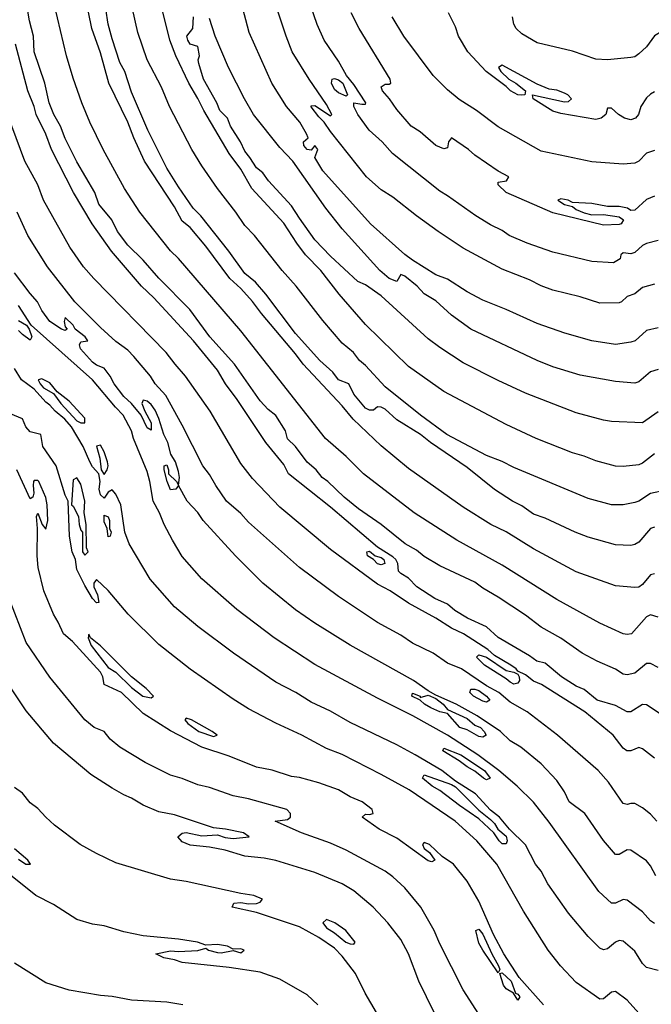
# Model space of a CAD drawing. Header units: metres. Extents: x -46681 to -43747, y -240911 to -237677.
# Tile 378 of 656: x -44272 to -44191, y -240306 to -240180. Entities that reach past the tile are written whole.
import ezdxf

# ---------------------------------------------------------------- set-up
doc = ezdxf.new("R2010")
doc.units = ezdxf.units.M
doc.layers.add('CONTOUR_INDEX', color=1, linetype='Continuous')
doc.layers.add('CONTOUR_INTER', color=3, linetype='Continuous')

msp = doc.modelspace()

# ---------------------------------------------------------------- linework, layer by layer
at = {"layer": 'CONTOUR_INDEX'}
for points, elevation in [([(-44190.6, -240250.83), (-44191.1, -240250.98), (-44192.1, -240252.19), (-44192.6, -240252.54), (-44193.1, -240252.61), (-44195.6, -240252.37), (-44200.6, -240250.6), (-44206.1, -240247.63), (-44209.6, -240245.46), (-44211.55, -240244.52), (-44215.1, -240242.3), (-44222.1, -240237.36), (-44225.6, -240234.46), (-44229.2, -240231.02), (-44230.6, -240229.33), (-44235.59, -240224.02), (-44236.6, -240222.66), (-44240.96, -240217.52), (-44242.1, -240215.96), (-44243.6, -240214.32), (-44245, -240213.02), (-44248.1, -240208.88), (-44250.1, -240206.5), (-44251.1, -240205.69), (-44252.1, -240203.87), (-44255.94, -240198.02), (-44257.31, -240195.02), (-44258.07, -240193.02), (-44260.5, -240188.02), (-44261.6, -240184.13), (-44262.71, -240181.02), (-44263.5, -240177.02)], 100), ([(-44190.1, -240224.68), (-44191.1, -240224.99), (-44192.6, -240226.26), (-44193.1, -240226.43), (-44195.6, -240226.23), (-44200.1, -240225.42), (-44203.6, -240224.33), (-44205.6, -240223.55), (-44214.1, -240219.51), (-44216.6, -240217.73), (-44218.6, -240215.89), (-44220.1, -240214.99), (-44221, -240214.02), (-44222.6, -240212.75), (-44223.11, -240212.52), (-44223.6, -240213.4), (-44224.6, -240213.04), (-44225.77, -240212.02), (-44230.6, -240206.69), (-44232.71, -240204.02), (-44236.93, -240198.02), (-44238.6, -240196.25), (-44241.96, -240192.02), (-44243.14, -240190.02), (-44245.2, -240186.02), (-44246.88, -240182.02), (-44247.6, -240179.76)], 105), ([(-44190.6, -240196.64), (-44191.6, -240196.97), (-44192.6, -240197.99), (-44193.1, -240198.25), (-44194.6, -240198.38), (-44198.6, -240198.1), (-44205.1, -240196.72), (-44210.6, -240193.62), (-44213.4, -240191.52), (-44215.6, -240190.12), (-44217.1, -240188.87), (-44218.93, -240187.02), (-44222.72, -240182.02), (-44224.2, -240179.52)], 110), ([(-44190.3, -240282.52), (-44191.1, -240281.62), (-44192.1, -240280.8), (-44193.1, -240280.25), (-44193.6, -240280.23), (-44194.1, -240280.38), (-44194.6, -240280.25), (-44196.48, -240277.52), (-44197.82, -240276.02), (-44203.02, -240271.52), (-44206.89, -240268.52), (-44209.1, -240267.27), (-44210.52, -240266.02), (-44212.1, -240265.18), (-44215.32, -240263.02), (-44217.1, -240262.3), (-44218.94, -240261.02), (-44221.6, -240259.73), (-44223.1, -240258.7), (-44226.1, -240257.09), (-44231.1, -240253.74), (-44236.08, -240250.02), (-44242.6, -240244.21), (-44243.6, -240243.1), (-44245.42, -240241.52), (-44246.81, -240239.52), (-44247.6, -240238.13), (-44248.48, -240237.02), (-44251.1, -240231.81), (-44253.2, -240228.02), (-44254.56, -240226.52), (-44255.16, -240225.52), (-44257.32, -240223.02), (-44258.1, -240222.22), (-44259.6, -240221.09), (-44261.6, -240219.32), (-44264.86, -240216.02), (-44268.39, -240211.52), (-44270.91, -240207.52), (-44272.28, -240204.52)], 95), ([(-44204.82, -240306.02), (-44207.91, -240302.52), (-44209.9, -240299.52), (-44211.23, -240297.02), (-44213.1, -240292.76), (-44214.6, -240290.18), (-44216.36, -240288.02), (-44217.79, -240287.02), (-44219.41, -240285.52), (-44220.1, -240285.23), (-44220.33, -240285.52), (-44220.1, -240286.02), (-44219.41, -240286.52), (-44218.73, -240287.52), (-44219.1, -240287.72), (-44219.6, -240287.57), (-44223.6, -240284.71), (-44225.88, -240283.52), (-44228.05, -240282.02), (-44227.6, -240281.6), (-44227.1, -240281.67), (-44226.62, -240281.52), (-44226.76, -240281.02), (-44228.04, -240280.02), (-44229.6, -240279.39), (-44231.09, -240278.52), (-44233.6, -240277.6), (-44236.1, -240276.92), (-44237.1, -240276.8), (-44239.6, -240275.99), (-44241.6, -240275.6), (-44245.1, -240274.17), (-44248.6, -240273.05), (-44252.6, -240270.96), (-44256.1, -240268.73), (-44258.88, -240266.02), (-44261.1, -240265.03), (-44261.3, -240264.02), (-44261.6, -240263.43), (-44265.17, -240259.52), (-44266.32, -240258.52), (-44266.99, -240257.02), (-44267.62, -240256.02), (-44268.85, -240253.02), (-44269.58, -240250.02), (-44269.72, -240248.52), (-44269.67, -240245.02), (-44269.78, -240243.52), (-44269.6, -240243.08), (-44269.08, -240244.52), (-44268.6, -240245.14), (-44268.32, -240244.02), (-44268.4, -240242.02), (-44268.6, -240241.05), (-44269.5, -240239.02), (-44269.6, -240238.88), (-44270.1, -240238.9), (-44270.16, -240239.02), (-44270.23, -240239.52), (-44270.12, -240240.52), (-44270.24, -240241.02), (-44270.6, -240241.26), (-44272.3, -240237.52)], 90), ([(-44263.1, -240258.55), (-44263.18, -240259.02), (-44262.78, -240260.02), (-44260.6, -240262.83), (-44259.6, -240263.45), (-44257.6, -240265.4), (-44256.16, -240266.52), (-44255.1, -240266.71), (-44254.78, -240266.52), (-44255.72, -240265.52), (-44257.6, -240264.05), (-44261.6, -240260.05), (-44262.88, -240259.02), (-44263.1, -240258.55)], 90), ([(-44214.23, -240266.02), (-44214.1, -240265.61), (-44213.6, -240265.61), (-44213.1, -240265.8), (-44212.1, -240266.5), (-44211.69, -240267.02), (-44212.1, -240267.27), (-44212.6, -240267.14), (-44213.78, -240266.52), (-44214.23, -240266.02)], 95), ([(-44250.6, -240269.34), (-44250.77, -240269.52), (-44250.41, -240270.02), (-44248.99, -240271.02), (-44247.1, -240271.67), (-44246.63, -240271.52), (-44247.29, -240271.02), (-44249.92, -240269.52), (-44250.6, -240269.34)], 90), ([(-44213.49, -240296.52), (-44213.1, -240296.35), (-44212.6, -240297), (-44211.45, -240299.52), (-44210.56, -240301.02), (-44210.39, -240301.52), (-44210.6, -240301.95), (-44212.6, -240299.05), (-44213.1, -240298.14), (-44213.49, -240296.52)], 90), ([(-44251.02, -240306.02), (-44253.1, -240305.67), (-44257.6, -240305.45), (-44260.1, -240304.97), (-44261.6, -240304.83), (-44265.6, -240304.16), (-44268.6, -240303.22), (-44272.6, -240300.71)], 85), ([(-44210.4, -240302.02), (-44210.1, -240301.95), (-44208.96, -240303.02), (-44208.4, -240304.52), (-44208.1, -240304.68), (-44207.86, -240305.02), (-44208.1, -240305.45), (-44208.67, -240304.52), (-44209.6, -240303.98), (-44209.92, -240303.52), (-44210.4, -240302.02)], 90)]:
    msp.add_lwpolyline(points, dxfattribs=dict(at, elevation=elevation))
at = {"layer": 'CONTOUR_INTER'}
for points, elevation in [([(-44190.1, -240262.85), (-44191.1, -240262.32), (-44191.6, -240262.32), (-44193.1, -240263.56), (-44194.1, -240263.76), (-44194.6, -240263.67), (-44195.6, -240263.03), (-44197.94, -240262.02), (-44199.84, -240261.02), (-44202.6, -240259.1), (-44205.1, -240257.67), (-44207.1, -240256.13), (-44210.6, -240253.83), (-44212.6, -240252.68), (-44213.6, -240251.91), (-44218.1, -240249.83), (-44220.1, -240248.62), (-44221.1, -240247.83), (-44222.54, -240247.02), (-44225.6, -240244.53), (-44228.5, -240242.52), (-44230.35, -240241.02), (-44232.45, -240239.02), (-44233.19, -240238.52), (-44233.96, -240237.52), (-44235.1, -240236.55), (-44236.6, -240234.54), (-44237.6, -240233.57), (-44237.89, -240232.52), (-44239.1, -240230.59), (-44240.1, -240229.82), (-44241.1, -240228.71), (-44244.42, -240224.02), (-44247.56, -240220.52), (-44250.12, -240217.02), (-44254.1, -240212.97), (-44256.1, -240210.7), (-44258.1, -240208.77), (-44259.42, -240207.02), (-44260.13, -240205.52), (-44261.8, -240203.52), (-44262.3, -240202.02), (-44264.6, -240198.11), (-44266.1, -240195.09), (-44266.71, -240193.52), (-44267.55, -240192.02), (-44268.17, -240190.52), (-44268.7, -240188.02), (-44270.1, -240184.02), (-44270.17, -240182.02), (-44270.69, -240180.02), (-44271.79, -240173.52)], 98), ([(-44190.1, -240219.33), (-44191.6, -240219.68), (-44193.05, -240221.02), (-44193.6, -240221.19), (-44195.6, -240221.47), (-44198.6, -240221), (-44202.06, -240220.02), (-44205.6, -240218.79), (-44209.6, -240216.99), (-44212.6, -240215.8), (-44214.6, -240214.74), (-44217.1, -240213.11), (-44218.6, -240212.55), (-44221.6, -240210.67), (-44222.6, -240209.94), (-44226.99, -240206.02), (-44233.1, -240199.25), (-44234.13, -240197.52), (-44233.71, -240196.52), (-44234.1, -240195.98), (-44234.6, -240196.61), (-44235.1, -240196.53), (-44235.54, -240196.02), (-44235.56, -240195.52), (-44234.98, -240195.02), (-44235.19, -240194.52), (-44236.02, -240193.02), (-44237.73, -240191.02), (-44239.64, -240188.02), (-44242.52, -240181.52), (-44244.36, -240174.52)], 106), ([(-44190.6, -240235.46), (-44192.1, -240236.69), (-44192.6, -240236.87), (-44194.6, -240237.12), (-44195.6, -240237.06), (-44198.1, -240236.39), (-44199.6, -240235.78), (-44201.1, -240235.37), (-44205.75, -240233.52), (-44209.6, -240231.74), (-44217.6, -240227.49), (-44222.1, -240224.29), (-44227.6, -240218.94), (-44231.01, -240215.02), (-44233.36, -240212.02), (-44235.3, -240210.02), (-44236.43, -240208.52), (-44238.1, -240205.96), (-44242.19, -240201.52), (-44243.58, -240199.02), (-44245.08, -240197.02), (-44248.36, -240191.52), (-44249.1, -240189.98), (-44250.26, -240188.02), (-44251.93, -240184.52), (-44252.69, -240182.52), (-44253.95, -240177.52)], 103), ([(-44190.6, -240213.75), (-44192.1, -240214.19), (-44193.1, -240215.01), (-44194.1, -240215.32), (-44194.79, -240216.02), (-44195.1, -240216.15), (-44197.6, -240216.19), (-44200.1, -240215.36), (-44203.6, -240214.54), (-44205.1, -240213.97), (-44206.6, -240213.21), (-44210.1, -240211.85), (-44215.1, -240209.15), (-44218.3, -240207.02), (-44221.1, -240205.01), (-44224.1, -240202.63), (-44225.6, -240201.66), (-44227.49, -240200.02), (-44232.1, -240194.2), (-44232.9, -240193.02), (-44233.6, -240192.34), (-44234.6, -240191.03), (-44234.6, -240190.93), (-44234.1, -240190.88), (-44232.1, -240192.19), (-44231.93, -240192.02), (-44232.6, -240190.73), (-44234.85, -240187.52), (-44237.01, -240184.02), (-44237.8, -240182.02), (-44239.3, -240177.52)], 107), ([(-44190.1, -240208.18), (-44191.6, -240208.55), (-44192.1, -240208.8), (-44193.1, -240209.72), (-44193.6, -240209.87), (-44194.6, -240209.75), (-44194.9, -240210.02), (-44194.97, -240210.52), (-44195.85, -240211.02), (-44198.6, -240210.85), (-44203.6, -240209.64), (-44206.88, -240208.52), (-44209.22, -240207.52), (-44210.1, -240206.87), (-44211.6, -240206.16), (-44213.48, -240205.02), (-44217.1, -240202.43), (-44218.1, -240201.83), (-44224.14, -240197.02), (-44225.49, -240195.52), (-44227.15, -240194.02), (-44228.6, -240192.02), (-44229.11, -240191.02), (-44229.11, -240190.52), (-44228.1, -240190.72), (-44227.6, -240190.7), (-44227.57, -240190.52), (-44229.1, -240188.19), (-44230.05, -240187.02), (-44231.1, -240185.2), (-44232.9, -240182.52), (-44233.81, -240180.52), (-44235, -240177.02)], 108), ([(-44190.1, -240256.38), (-44191.1, -240256.1), (-44191.6, -240256.36), (-44193.54, -240258.52), (-44194.1, -240258.63), (-44194.6, -240258.51), (-44197.6, -240257.17), (-44203.1, -240254.11), (-44210.1, -240249.72), (-44215.91, -240246.52), (-44221.4, -240243.02), (-44227.87, -240238.02), (-44230.1, -240235.82), (-44232.74, -240233.52), (-44243.6, -240219.72), (-44251.6, -240210.47), (-44252.6, -240209.5), (-44256.56, -240204.52), (-44258.53, -240201.52), (-44261.24, -240196.52), (-44262.96, -240193.02), (-44263.98, -240190.52), (-44265.1, -240187.4), (-44265.95, -240184.52), (-44267.47, -240178.02)], 99), ([(-44190.6, -240244.89), (-44191.1, -240245.05), (-44192.6, -240246.77), (-44193.1, -240247.09), (-44193.6, -240247.22), (-44195.6, -240247.13), (-44199.1, -240246.13), (-44200.74, -240245.52), (-44204.6, -240243.71), (-44206.1, -240243.19), (-44207.6, -240242.12), (-44208.77, -240241.52), (-44211.1, -240240.05), (-44214.6, -240237.25), (-44219.29, -240234.02), (-44220.56, -240233.02), (-44223.6, -240231.14), (-44225.1, -240229.77), (-44225.6, -240229.49), (-44226.1, -240229.48), (-44226.6, -240229.88), (-44227.1, -240229.9), (-44227.6, -240229.64), (-44229.1, -240227.86), (-44229.74, -240226.52), (-44231.1, -240226.01), (-44231.8, -240225.02), (-44233.49, -240223.52), (-44236.6, -240220.09), (-44240.38, -240215.02), (-44241.73, -240213.52), (-44243.1, -240212.37), (-44245.15, -240209.52), (-44248.74, -240205.02), (-44249.69, -240204.02), (-44251.6, -240201.31), (-44253.1, -240198.9), (-44255.53, -240194.02), (-44257.6, -240189.16), (-44258.46, -240186.52), (-44259.1, -240185.36), (-44260.1, -240182.36), (-44260.6, -240180.45), (-44260.92, -240178.52)], 101), ([(-44189.1, -240240.12), (-44191.1, -240240.54), (-44192.6, -240241.55), (-44193.1, -240241.72), (-44194.6, -240242.03), (-44196.1, -240242.02), (-44199.1, -240241.18), (-44208.6, -240237.23), (-44210.1, -240236.47), (-44212.1, -240235.7), (-44217.19, -240233.02), (-44220.57, -240230.52), (-44225.1, -240226.89), (-44227.6, -240224.19), (-44228.37, -240223.52), (-44229.18, -240222.52), (-44230.6, -240221.32), (-44233.1, -240218.4), (-44236.51, -240214.02), (-44238.32, -240212.02), (-44241.86, -240207.52), (-44243.1, -240206.25), (-44244.24, -240204.52), (-44246.6, -240201.51), (-44248.6, -240198.6), (-44249.86, -240196.52), (-44252.73, -240191.02), (-44253.76, -240188.52), (-44255.6, -240185.02), (-44256.82, -240181.52), (-44257.47, -240178.52)], 102), ([(-44190.6, -240202.5), (-44191.6, -240202.91), (-44193.1, -240204.26), (-44193.6, -240204.33), (-44194.04, -240204.02), (-44195.1, -240203.83), (-44196.6, -240203.79), (-44198.6, -240203.42), (-44201.1, -240203.28), (-44201.65, -240203.02), (-44202.6, -240202.84), (-44202.98, -240203.02), (-44202.1, -240203.55), (-44201.1, -240203.79), (-44200.6, -240204.18), (-44199.6, -240204.62), (-44198.6, -240204.87), (-44197.1, -240204.85), (-44195.1, -240205.12), (-44194.54, -240205.52), (-44194.84, -240206.02), (-44195.1, -240206.12), (-44197.1, -240206.22), (-44203.6, -240204.62), (-44209.6, -240202.02), (-44210.63, -240201.02), (-44210.6, -240200.69), (-44209.57, -240200.52), (-44209.24, -240200.02), (-44210.6, -240199.29), (-44213.6, -240197.25), (-44214.43, -240196.52), (-44216.6, -240195.02), (-44217, -240195.52), (-44217.1, -240196.28), (-44217.6, -240196.43), (-44218.6, -240196.02), (-44220.6, -240194.25), (-44221.76, -240193.52), (-44223.6, -240191.41), (-44224.53, -240190.02), (-44225.45, -240189.02), (-44225.6, -240188.47), (-44225.1, -240188.14), (-44224.6, -240188.16), (-44224.36, -240188.02), (-44224.48, -240187.52), (-44228.44, -240181.02), (-44229.45, -240179.02)], 109), ([(-44190.6, -240189.14), (-44191.1, -240189.42), (-44191.6, -240189.91), (-44192.32, -240191.02), (-44192.63, -240192.02), (-44193.01, -240192.52), (-44193.6, -240192.7), (-44194.41, -240192.52), (-44195.19, -240192.02), (-44196.1, -240191.22), (-44196.6, -240191.2), (-44196.82, -240192.02), (-44197.4, -240192.52), (-44198.1, -240192.67), (-44202.6, -240191.91), (-44203.6, -240191.6), (-44206.13, -240190.02), (-44206.23, -240189.52), (-44202.1, -240190.39), (-44201.6, -240190.35), (-44201.23, -240190.02), (-44201.69, -240189.52), (-44202.1, -240189.31), (-44203.1, -240188.92), (-44204.1, -240188.77), (-44205.6, -240188.15), (-44210.1, -240185.72), (-44210.59, -240186.02), (-44210.27, -240186.52), (-44209.27, -240187.52), (-44208.35, -240188.02), (-44207.1, -240189.02), (-44207.22, -240189.52), (-44207.6, -240189.54), (-44208.1, -240189.51), (-44209.03, -240189.02), (-44209.6, -240188.45), (-44212.14, -240186.52), (-44214.5, -240184.02), (-44215.71, -240182.02), (-44216.1, -240180.79), (-44217, -240179.02)], 111), ([(-44175.1, -240178.63), (-44185.1, -240181.04), (-44185.6, -240181.21), (-44186.6, -240181.99), (-44187.1, -240182.23), (-44187.6, -240182.16), (-44188.6, -240181.3), (-44189.6, -240181.37), (-44190.6, -240181.96), (-44191.6, -240183.36), (-44192.6, -240184.26), (-44193.1, -240184.64), (-44193.6, -240184.73), (-44196.6, -240185.05), (-44198.1, -240184.95), (-44201.1, -240183.93), (-44205.6, -240182.87), (-44207.6, -240181.72), (-44208.31, -240181.02), (-44208.6, -240180.47), (-44208.78, -240179.52)], 112), ([(-44190.1, -240230.1), (-44192.1, -240231.5), (-44196.1, -240231.35), (-44197.1, -240231.19), (-44200.6, -240230.25), (-44207.1, -240227.7), (-44210.6, -240226.09), (-44215.1, -240223.81), (-44218.1, -240221.87), (-44219.6, -240220.75), (-44225.6, -240215.24), (-44227.6, -240213.82), (-44228.6, -240213.42), (-44232.1, -240210.19), (-44234.1, -240208.07), (-44236.1, -240205.32), (-44237.1, -240203.72), (-44240.07, -240200.52), (-44240.78, -240199.52), (-44241.6, -240198.84), (-44242.44, -240197.52), (-44243.1, -240196.74), (-44243.66, -240195.52), (-44244.93, -240193.52), (-44245.31, -240192.52), (-44246.29, -240191.52), (-44246.67, -240190.52), (-44248.39, -240187.52), (-44248.97, -240185.52), (-44249.05, -240185.02), (-44248.89, -240184.52), (-44249.1, -240183.34), (-44250.1, -240183.04), (-44250.41, -240182.52), (-44250.51, -240182.02), (-44249.74, -240181.02), (-44249.65, -240179.52)], 104), ([(-44189.6, -240268.93), (-44191.6, -240267.61), (-44192.1, -240267.58), (-44193.6, -240268.53), (-44194.1, -240268.52), (-44195.6, -240267.7), (-44197.91, -240267.02), (-44199.6, -240265.65), (-44200.6, -240265.21), (-44202.51, -240264.02), (-44204.6, -240262.27), (-44205.64, -240262.02), (-44206.6, -240261.33), (-44210.6, -240258.99), (-44212.1, -240257.62), (-44214.56, -240256.52), (-44216.19, -240255.52), (-44217.1, -240254.73), (-44218.74, -240254.02), (-44221.04, -240252.52), (-44222.1, -240251.39), (-44223.1, -240250.82), (-44223.4, -240250.52), (-44223.47, -240249.52), (-44223.72, -240249.02), (-44224.1, -240248.67), (-44226.1, -240247.45), (-44232.1, -240242.32), (-44237.47, -240238.02), (-44238.1, -240236.83), (-44240.41, -240234.02), (-44244.05, -240228.52), (-44245.55, -240226.52), (-44246.6, -240224.76), (-44249.66, -240221.02), (-44254.76, -240215.52), (-44256.32, -240214.02), (-44260.18, -240209.52), (-44262.65, -240206.02), (-44265.03, -240202.02), (-44267.85, -240196.52), (-44268.6, -240194.53), (-44269.85, -240192.02), (-44270.1, -240191.02), (-44270.9, -240189.02), (-44272.49, -240183.02)], 97), ([(-44231.9, -240187.52), (-44231.6, -240187.44), (-44231.1, -240187.61), (-44230.52, -240188.02), (-44229.94, -240189.52), (-44230.1, -240189.7), (-44231.1, -240189.24), (-44231.6, -240188.85), (-44231.98, -240188.02), (-44231.9, -240187.52)], 108), ([(-44190.6, -240274.46), (-44192.1, -240273.26), (-44192.6, -240273.06), (-44193.6, -240273.5), (-44194.13, -240273.52), (-44194.6, -240273.17), (-44195.89, -240271.52), (-44199.52, -240268.52), (-44205.05, -240265.02), (-44206.1, -240264.58), (-44207.1, -240263.76), (-44208.1, -240263.3), (-44208.29, -240263.02), (-44209, -240262.52), (-44211.1, -240261.3), (-44211.95, -240260.52), (-44215.06, -240258.52), (-44216.6, -240257.82), (-44218.6, -240256.52), (-44222.1, -240254.62), (-44224.47, -240253.02), (-44226.1, -240252.15), (-44232.1, -240247.73), (-44238.6, -240242.29), (-44242.1, -240238.62), (-44243.6, -240236.7), (-44247.55, -240230.02), (-44250.67, -240225.52), (-44252.03, -240224.02), (-44253.19, -240222.52), (-44262.46, -240213.02), (-44263.76, -240211.52), (-44265.51, -240209.02), (-44268.89, -240203.02), (-44269.62, -240201.02), (-44271.27, -240198.02), (-44273.5, -240192.02)], 96), ([(-44190.43, -240289.52), (-44191.1, -240288.24), (-44191.6, -240287.58), (-44193.6, -240286.24), (-44194.1, -240286.19), (-44195.1, -240286.77), (-44195.6, -240286.76), (-44197.1, -240284.99), (-44199.5, -240281.52), (-44201.5, -240280.02), (-44202.1, -240278.77), (-44203.1, -240277.32), (-44205.1, -240275.16), (-44207.72, -240273.02), (-44209.1, -240272.21), (-44210.33, -240271.02), (-44213.3, -240269.02), (-44216.01, -240267.52), (-44218.6, -240266.39), (-44219.6, -240265.83), (-44221.49, -240264.52), (-44229.6, -240259.98), (-44234.1, -240257.18), (-44236.6, -240255.44), (-44240.79, -240252.02), (-44244.28, -240248.52), (-44248.43, -240244.02), (-44249.1, -240242.99), (-44250.46, -240241.52), (-44251.6, -240239.55), (-44251.91, -240240.02), (-44252.6, -240240.07), (-44253.03, -240239.02), (-44253.42, -240237.52), (-44253.43, -240237.02), (-44253.1, -240236.89), (-44252.86, -240237.52), (-44252.85, -240238.02), (-44251.85, -240239.02), (-44251.6, -240239.49), (-44251.48, -240238.52), (-44251.6, -240237.75), (-44251.99, -240236.52), (-44252.56, -240235.52), (-44252.96, -240234.02), (-44253.47, -240233.02), (-44254.1, -240230.94), (-44254.6, -240229.89), (-44255.1, -240229.17), (-44255.6, -240228.72), (-44256.1, -240228.61), (-44256.27, -240229.02), (-44255.9, -240230.02), (-44255.1, -240231.52), (-44255.1, -240232.43), (-44255.6, -240232.15), (-44256.37, -240230.52), (-44257.61, -240229.02), (-44258.6, -240228.14), (-44259.83, -240226.52), (-44260.33, -240225.52), (-44261.1, -240224.53), (-44262.1, -240224.13), (-44262.6, -240223.75), (-44264.16, -240222.02), (-44264.28, -240221.52), (-44264.1, -240221.16), (-44263.22, -240221.02), (-44263.54, -240220.52), (-44264.82, -240219.52), (-44265.1, -240218.99), (-44266.1, -240218.02), (-44266.24, -240218.52), (-44266.1, -240219.22), (-44265.87, -240219.52), (-44266.1, -240219.68), (-44266.6, -240219.52), (-44268.1, -240218.54), (-44269.1, -240217.11), (-44269.64, -240216.02), (-44270.6, -240214.94), (-44272.6, -240212.3)], 94), ([(-44190.6, -240295.62), (-44191.1, -240295.29), (-44192.1, -240294.13), (-44194.1, -240292.64), (-44194.6, -240292.55), (-44195.6, -240293.03), (-44196.1, -240293.01), (-44197.7, -240291.52), (-44204.1, -240282.64), (-44206.1, -240280.07), (-44208.19, -240278.02), (-44210.55, -240276.02), (-44213.23, -240274.02), (-44217.1, -240271.5), (-44221.57, -240269.02), (-44226.1, -240266.78), (-44234.1, -240262.45), (-44239.33, -240259.02), (-44244.1, -240255.41), (-44248.6, -240251.47), (-44251.1, -240248.61), (-44252.36, -240246.52), (-44253.43, -240244.52), (-44254.01, -240243.02), (-44254.82, -240241.52), (-44255.25, -240239.02), (-44255.6, -240237.75), (-44257.34, -240233.52), (-44257.61, -240232.52), (-44258.66, -240230.52), (-44259.66, -240229.52), (-44262.62, -240226.02), (-44270.47, -240219.02), (-44272.1, -240216.49)], 93), ([(-44272.1, -240218.42), (-44271.06, -240219.02), (-44270.73, -240219.52), (-44270.4, -240220.52), (-44270.6, -240220.94), (-44271.6, -240220.2), (-44272.1, -240219.67)], 93), ([(-44190.1, -240301.62), (-44191.6, -240301.27), (-44192.1, -240300.74), (-44193.1, -240299.17), (-44194.6, -240297.89), (-44195.1, -240297.81), (-44195.58, -240298.02), (-44196.6, -240298.85), (-44197.1, -240298.99), (-44197.6, -240298.79), (-44199.1, -240297.28), (-44201.6, -240294.31), (-44204.25, -240290.52), (-44205.1, -240288.92), (-44205.84, -240288.02), (-44207.1, -240285.53), (-44209.18, -240283.52), (-44210.44, -240282.02), (-44211.6, -240281.1), (-44213.53, -240279.02), (-44216.1, -240277.37), (-44217.85, -240276.02), (-44221.27, -240274.02), (-44223.6, -240272.73), (-44229.6, -240269.86), (-44232.1, -240268.41), (-44234.6, -240267.27), (-44236.57, -240266.02), (-44239.1, -240264.72), (-44244.56, -240261.02), (-44249.1, -240257.57), (-44252.1, -240255.08), (-44255.21, -240251.52), (-44257.93, -240247.02), (-44258.47, -240245.52), (-44258.99, -240242.02), (-44259.6, -240240.66), (-44260.1, -240240.08), (-44260.6, -240240.38), (-44261.1, -240241.17), (-44261.6, -240240.74), (-44261.74, -240240.02), (-44261.64, -240239.02), (-44261.81, -240238.02), (-44262.6, -240237.14), (-44262.97, -240236.52), (-44263.8, -240234.52), (-44265.31, -240232.02), (-44266.14, -240231.02), (-44267.41, -240230.02), (-44268.1, -240229.23), (-44268.6, -240228.88), (-44270.1, -240227.18), (-44271.72, -240226.02), (-44272.6, -240224.56)], 92), ([(-44269.1, -240225.86), (-44269.56, -240226.02), (-44269.32, -240226.52), (-44268.87, -240227.02), (-44267.6, -240227.75), (-44266.67, -240229.02), (-44264.6, -240231.24), (-44264.1, -240231.51), (-44263.6, -240231.49), (-44263.6, -240230.93), (-44265.6, -240228.72), (-44267.14, -240227.52), (-44268.1, -240226.39), (-44269.1, -240225.86)], 92), ([(-44192.6, -240307.09), (-44194.1, -240305.43), (-44195.6, -240304.31), (-44196.1, -240304.39), (-44197.1, -240305.26), (-44197.6, -240305.29), (-44200.6, -240303.19), (-44202.64, -240301.02), (-44204.21, -240299.02), (-44207.37, -240294.02), (-44210.78, -240288.02), (-44213.33, -240285.02), (-44216.11, -240282.52), (-44222.04, -240278.52), (-44225.61, -240276.52), (-44230.6, -240273.99), (-44232.6, -240273.22), (-44235.8, -240271.52), (-44239.1, -240269.97), (-44242.6, -240268.12), (-44244.6, -240266.89), (-44250.1, -240263.07), (-44254.1, -240259.89), (-44258.06, -240256.02), (-44260.6, -240252.99), (-44262.1, -240251.58), (-44262.44, -240252.02), (-44262.43, -240252.52), (-44261.96, -240253.52), (-44261.81, -240254.52), (-44262.1, -240254.55), (-44262.6, -240254.02), (-44263.6, -240252.35), (-44264.6, -240250.3), (-44264.78, -240249.02), (-44265.22, -240248.02), (-44265.54, -240246.02), (-44265.74, -240241.52), (-44266.1, -240240.77), (-44267.27, -240237.02), (-44268.96, -240234.52), (-44269.25, -240233.02), (-44270.6, -240232.66), (-44271.17, -240232.02), (-44271.6, -240231.01), (-44273.1, -240230.36)], 91), ([(-44262.1, -240234.48), (-44261.68, -240236.02), (-44261.49, -240237.52), (-44261.1, -240238.12), (-44260.73, -240237.52), (-44260.61, -240237.02), (-44260.68, -240236.52), (-44261.1, -240235.21), (-44261.6, -240234.39), (-44262.1, -240234.48)], 92), ([(-44265.1, -240238.8), (-44265.31, -240242.02), (-44265.1, -240242.18), (-44264.41, -240243.52), (-44264.32, -240244.52), (-44264.1, -240245.26), (-44263.9, -240245.52), (-44263.9, -240248.02), (-44263.6, -240248.47), (-44263.16, -240248.02), (-44263.36, -240247.52), (-44263.43, -240244.52), (-44263.69, -240243.02), (-44263.59, -240241.52), (-44264.1, -240239.37), (-44264.6, -240238.54), (-44265.1, -240238.8)], 91), ([(-44261.13, -240243.52), (-44261.1, -240243.34), (-44260.6, -240243.53), (-44260.44, -240244.02), (-44260.42, -240245.02), (-44260.23, -240245.52), (-44260.36, -240246.02), (-44260.6, -240246.09), (-44260.71, -240245.02), (-44261.1, -240244.19), (-44261.13, -240243.52)], 92), ([(-44227.43, -240248.02), (-44227.1, -240247.93), (-44226.4, -240248.52), (-44225.6, -240248.76), (-44225.26, -240249.02), (-44225.13, -240249.52), (-44225.6, -240249.69), (-44226.1, -240249.57), (-44226.6, -240249.02), (-44227.37, -240248.52), (-44227.43, -240248.02)], 97), ([(-44213.1, -240307.24), (-44215.1, -240304.1), (-44218.1, -240298.22), (-44218.83, -240296.52), (-44220.53, -240293.52), (-44222.6, -240291.03), (-44224.1, -240289.64), (-44225.1, -240288.92), (-44230.1, -240286.24), (-44232.1, -240285.31), (-44235.83, -240284.02), (-44239.18, -240282.52), (-44237.6, -240282.28), (-44237.23, -240282.02), (-44237.25, -240281.52), (-44237.71, -240281.02), (-44242.6, -240279.64), (-44244.6, -240279.25), (-44247.6, -240278.21), (-44249.1, -240277.86), (-44251.1, -240277.04), (-44252.6, -240276.63), (-44255.87, -240275.02), (-44259.1, -240273.03), (-44260.36, -240272.02), (-44261.1, -240271.04), (-44262.38, -240270.52), (-44263.6, -240269.52), (-44268.1, -240264.08), (-44271.1, -240259.63), (-44273.31, -240254.02)], 89), ([(-44213.41, -240261.52), (-44213.1, -240261.23), (-44212.1, -240261.5), (-44209.6, -240263.2), (-44208.6, -240263.43), (-44208.1, -240263.71), (-44207.92, -240264.02), (-44207.87, -240264.52), (-44208.1, -240264.86), (-44208.6, -240264.98), (-44209.1, -240264.71), (-44209.6, -240264.27), (-44212.38, -240262.52), (-44213.41, -240261.52)], 96), ([(-44218.83, -240307.02), (-44220.77, -240303.02), (-44222.11, -240299.52), (-44223.1, -240297.66), (-44224.75, -240295.52), (-44226.64, -240293.52), (-44229.1, -240291.42), (-44230.6, -240290.53), (-44234.1, -240289.09), (-44239.1, -240287.53), (-44240.6, -240287.24), (-44243.1, -240287), (-44245.6, -240286.21), (-44247.6, -240285.83), (-44250.1, -240285.58), (-44251.1, -240285.15), (-44251.67, -240284.52), (-44251.1, -240284.07), (-44250.6, -240283.98), (-44248.6, -240284.4), (-44246.6, -240284.28), (-44245.6, -240284.6), (-44244.6, -240284.73), (-44242.51, -240284.52), (-44243.25, -240284.02), (-44245.55, -240283.52), (-44247.1, -240283.35), (-44252.1, -240281.7), (-44254.1, -240281.31), (-44256.1, -240280.45), (-44257.6, -240279.57), (-44258.6, -240279.14), (-44260.1, -240278.3), (-44262.81, -240276.52), (-44267.6, -240272.54), (-44271.1, -240268.38), (-44274.34, -240263.52)], 88), ([(-44221.69, -240266.52), (-44221.6, -240266.11), (-44220.61, -240266.52), (-44220.6, -240266.69), (-44219.6, -240266.38), (-44218.6, -240266.81), (-44217.68, -240267.52), (-44217.1, -240268.23), (-44214.6, -240269.36), (-44213.6, -240270.23), (-44212.88, -240270.52), (-44212.4, -240271.02), (-44212.16, -240271.52), (-44212.6, -240271.74), (-44213.1, -240271.66), (-44214.6, -240270.83), (-44215.51, -240270.52), (-44217.1, -240268.74), (-44218.1, -240268.5), (-44219.25, -240268.02), (-44220.07, -240267.52), (-44220.6, -240267.03), (-44221.69, -240266.52)], 94), ([(-44217.71, -240273.52), (-44217.6, -240273.18), (-44215.42, -240274.02), (-44212.37, -240276.02), (-44211.66, -240277.02), (-44212.1, -240277.23), (-44212.48, -240277.02), (-44213.6, -240276.1), (-44214.6, -240275.57), (-44215.6, -240274.77), (-44217.71, -240273.52)], 93), ([(-44220.31, -240277.02), (-44220.1, -240276.56), (-44216.6, -240277.8), (-44216.1, -240278.11), (-44213.1, -240281.1), (-44211.6, -240282.31), (-44211.1, -240282.81), (-44210.66, -240283.52), (-44209.6, -240284.43), (-44209.46, -240285.02), (-44209.6, -240285.41), (-44210.1, -240285.4), (-44210.5, -240285.02), (-44211.16, -240284.02), (-44213.1, -240282.23), (-44215.59, -240280.52), (-44218.1, -240278.6), (-44219.08, -240278.02), (-44220.31, -240277.02)], 92), ([(-44226.19, -240307.02), (-44227.65, -240304.52), (-44228.89, -240302.02), (-44230.6, -240299.81), (-44231.6, -240298.79), (-44233.6, -240297.41), (-44236.1, -240296.03), (-44241.6, -240294.22), (-44244.69, -240293.52), (-44244.51, -240293.02), (-44243.6, -240292.93), (-44242.6, -240293.1), (-44241.6, -240293.06), (-44241.1, -240292.9), (-44240.82, -240292.52), (-44241.92, -240292.02), (-44243.6, -240291.77), (-44250.6, -240290.22), (-44252.6, -240289.93), (-44259.6, -240287.85), (-44262.1, -240286.67), (-44264.2, -240285.52), (-44267.47, -240283.02), (-44268.6, -240282.02), (-44269.6, -240280.91), (-44270.6, -240280.17), (-44271.6, -240278.94), (-44272.6, -240278.19)], 87), ([(-44272.1, -240287.36), (-44271.15, -240288.02), (-44270.56, -240288.02), (-44270.91, -240287.52), (-44272.6, -240286.04)], 86), ([(-44233.72, -240306.02), (-44235.1, -240304.75), (-44238.6, -240302.75), (-44241.1, -240301.85), (-44245.1, -240301.25), (-44251.1, -240300.59), (-44252.1, -240300.25), (-44253.48, -240300.02), (-44254.5, -240299.52), (-44252.6, -240299.13), (-44251.6, -240299.21), (-44249.1, -240299.09), (-44248.1, -240298.76), (-44247.76, -240299.02), (-44246.6, -240299.34), (-44246.1, -240299.39), (-44244.6, -240299.08), (-44243.6, -240299.35), (-44243.16, -240299.02), (-44243.6, -240298.85), (-44244.6, -240298.89), (-44245.29, -240298.52), (-44246.6, -240298.3), (-44248.1, -240298.38), (-44249.17, -240298.02), (-44251.6, -240297.61), (-44256.1, -240297.21), (-44258.6, -240296.67), (-44261.1, -240295.9), (-44262.6, -240295.7), (-44264.6, -240295.1), (-44267.6, -240293.19), (-44269.89, -240292.02), (-44273.1, -240289.43)], 86), ([(-44232.6, -240295.1), (-44233.09, -240295.52), (-44232.6, -240296.19), (-44231.6, -240296.81), (-44230.16, -240298.02), (-44229.6, -240298.22), (-44229.1, -240298.25), (-44228.96, -240298.02), (-44230.15, -240296.52), (-44231.57, -240295.52), (-44232.6, -240295.1)], 87)]:
    msp.add_lwpolyline(points, dxfattribs=dict(at, elevation=elevation))

doc.saveas('drawing.dxf')
